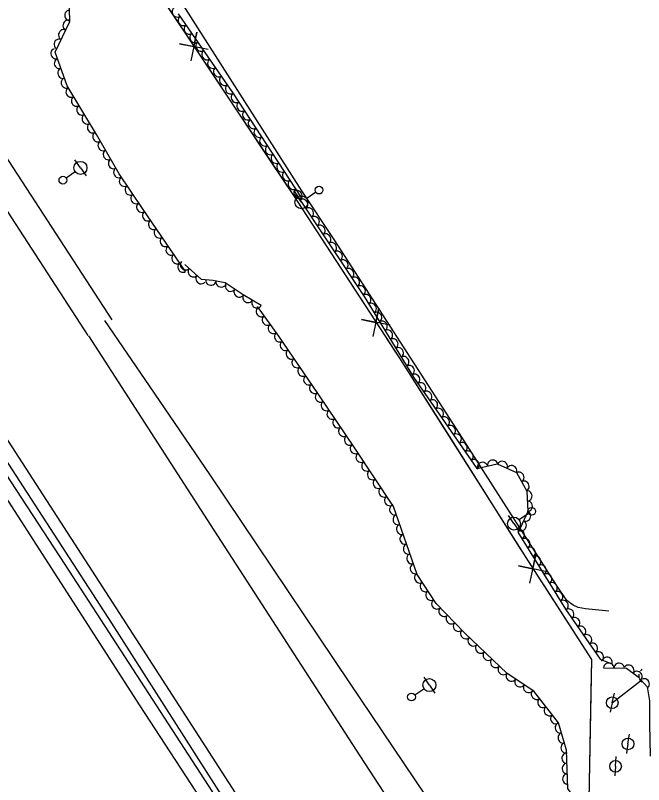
# Model space of a CAD drawing. Extents: x 1746719 to 1766531, y 631721 to 662391.
# Drawn here: x 1761159.2 to 1761401, y 639631.8 to 639927.9 of the extents above; entities that cross this region are included whole.
import ezdxf

# ---------------------------------------------------------------- set-up
doc = ezdxf.new("R2010")
doc.units = 0
for name, color, linetype in [('SURVEY - AERIAL SURVEY - Photo Control - Points - Elevations', 7, 'Continuous'), ('SURVEY - AERIAL SURVEY - Photo Control - Points - Locators', 7, 'Continuous'), ('SURVEY - AERIAL SURVEY - Photo Control - Points - Numbers', 7, 'Continuous'), ('SURVEY - AERIAL SURVEY - Photo Control with Text', 7, 'Continuous'), ('SURVEY - CENTERLINE - Existing Roads - Development', 7, 'Continuous'), ('SURVEY - CENTERLINE - Existing Roads Curve Text', 7, 'Continuous')]:
    doc.layers.add(name, color=color, linetype=linetype)

msp = doc.modelspace()

# ---------------------------------------------------------------- linework, layer by layer
at = {"layer": 'SURVEY - AERIAL SURVEY - Photo Control - Points - Elevations'}
for points in [[(1761196.4, 639810.64), (1761146.73, 639886.96), (1761080.18, 639989.67), (1761013.55, 640093.35), (1760935.82, 640212.96), (1760859, 640331.61), (1760773.89, 640462.5), (1760694.04, 640586.22), (1760626.17, 640690.93), (1760539.47, 640824.63), (1760468.8, 640933.89), (1760453.88, 640957.11)], [(1761187.18, 639804.64), (1761137.51, 639880.97), (1761070.94, 639983.7), (1761004.31, 640087.38), (1760926.59, 640206.97), (1760849.77, 640325.63), (1760764.66, 640456.52), (1760684.8, 640580.25), (1760616.94, 640684.94), (1760530.24, 640818.65), (1760459.56, 640927.93), (1760444.62, 640951.16)], [(1761269.43, 639860.41), (1761218.96, 639939.6), (1761150.92, 640044.9), (1761080.52, 640154.14), (1761023.1, 640243.33), (1761037.45, 640253.09)], [(1761387.67, 639698.49), (1761378.64, 639699.41), (1761375.89, 639699.96), (1761373.87, 639700.79), (1761371.52, 639702.69), (1761367.43, 639708.6), (1761328.95, 639768.77), (1761281.85, 639841.57), (1761269.43, 639860.41)], [(1761187.27, 639804.51), (1761235.54, 639729.77), (1761291.71, 639642.81), (1761353.38, 639548.22), (1761418.37, 639447.02), (1761472.7, 639361.03), (1761516.27, 639290.67), (1761584.03, 639179.35), (1761630.77, 639101.67), (1761677.36, 639022.14), (1761717.78, 638948.84)], [(1761146.95, 639778.46), (1761195.22, 639703.73), (1761251.44, 639616.68), (1761313.08, 639522.15), (1761377.89, 639421.23), (1761432.01, 639335.58), (1761475.36, 639265.56), (1761542.97, 639154.5), (1761589.49, 639077.17), (1761635.62, 638998.41), (1761675.75, 638925.66)], [(1761602.12, 639030.42), (1761568.6, 639088.13), (1761526.06, 639158.89), (1761478.26, 639237.73), (1761426.19, 639322.37), (1761373.56, 639405.11), (1761312.03, 639500.83), (1761257.81, 639584.55), (1761207.27, 639662.11), (1761160.18, 639735.07), (1761136.33, 639771.93)]]:
    msp.add_lwpolyline(points, dxfattribs=at)
at = {"layer": 'SURVEY - AERIAL SURVEY - Photo Control - Points - Locators'}
for points in [[(1761234.37, 639750.61), (1761210.82, 639785.24), (1761193.55, 639810.48)], [(1761606.45, 639195.48), (1761579.43, 639234.83), (1761542.83, 639289.46), (1761508.41, 639342.33), (1761471.7, 639396.8), (1761429.79, 639458.77), (1761389.46, 639518.96), (1761338, 639596.67), (1761287.98, 639671), (1761234.37, 639750.61)]]:
    msp.add_lwpolyline(points, dxfattribs=at)
at = {"layer": 'SURVEY - AERIAL SURVEY - Photo Control - Points - Numbers'}
for p, q in [((1761143.02, 639775.73), (1761160.76, 639748.53)), ((1761160.76, 639748.53), (1761196.11, 639693.88)), ((1761196.11, 639693.88), (1761243.96, 639619.21))]:
    msp.add_line(p, q, dxfattribs=at)
msp.add_lwpolyline([(1761586.13, 639068.16), (1761558.77, 639113.16), (1761509.79, 639195.15), (1761456.56, 639282.72), (1761407.13, 639360.68), (1761347.65, 639454.84), (1761247.23, 639610.29), (1761178.28, 639716.46), (1761140.67, 639773.85)], dxfattribs=at)
at = {"layer": 'SURVEY - AERIAL SURVEY - Photo Control with Text'}
for points in [[(1761224.72, 639829.29), (1761208.07, 639853.53), (1761199.14, 639866.93), (1761190.34, 639882.06), (1761179.09, 639900.79), (1761174.52, 639913.72), (1761180.08, 639925.57), (1761179.85, 639935.35)], [(1761269.38, 639857.82), (1761242.89, 639898.2), (1761239.99, 639902.39), (1761221.97, 639928.44)], [(1761266.53, 639860.18), (1761293.43, 639819.67), (1761312.4, 639788.68), (1761336.8, 639753.48), (1761344.68, 639755.2), (1761352.07, 639751.9), (1761356.11, 639744.79), (1761356.48, 639736.84), (1761353.63, 639730.71), (1761352.66, 639728.94), (1761371.01, 639699.29), (1761384.29, 639680.11), (1761388.36, 639678.33)], [(1761253.83, 639816.15), (1761246.83, 639820.34), (1761239.91, 639824.91), (1761235.23, 639825.79), (1761230.85, 639826.23), (1761224.43, 639831.97)], [(1761520.65, 639399.01), (1761509.55, 639419.36), (1761455.49, 639504.17), (1761414.38, 639569.25), (1761371.87, 639630.29), (1761371.29, 639645.07), (1761368.28, 639655.6), (1761358.71, 639667.75), (1761348.44, 639674.52), (1761332.06, 639690.2), (1761321.11, 639701.53), (1761313.87, 639712.66), (1761304.68, 639738.83), (1761289.85, 639761.3), (1761275.7, 639782.22), (1761260.63, 639804.37), (1761252.32, 639815.79)], [(1761385.61, 639676.72), (1761394.47, 639676.57), (1761398.88, 639673.22), (1761402.43, 639669.43), (1761403.29, 639663.95), (1761403.26, 639655.09), (1761403.59, 639642.72)]]:
    msp.add_lwpolyline(points, dxfattribs=at)
for centre, major_axis in [((1761180.03, 639927.9), (-0.05, 2)), ((1761221.44, 639929.2), (-1.14, 1.64)), ((1761179.37, 639924.06), (0.85, 1.81)), ((1761223.72, 639925.91), (-1.14, 1.64)), ((1761177.67, 639920.44), (0.85, 1.81)), ((1761225.99, 639922.63), (-1.14, 1.64)), ((1761228.27, 639919.34), (-1.14, 1.64)), ((1761175.97, 639916.82), (0.85, 1.81)), ((1761230.54, 639916.05), (-1.14, 1.64)), ((1761174.72, 639913.17), (-0.67, 1.89)), ((1761232.82, 639912.76), (-1.14, 1.64)), ((1761176.05, 639909.4), (-0.67, 1.89)), ((1761235.09, 639909.47), (-1.14, 1.64)), ((1761177.38, 639905.63), (-0.67, 1.89)), ((1761237.37, 639906.18), (-1.14, 1.64)), ((1761239.65, 639902.89), (-1.14, 1.64)), ((1761178.71, 639901.86), (-0.67, 1.89)), ((1761180.56, 639898.33), (-1.03, 1.71)), ((1761241.92, 639899.6), (-1.14, 1.64)), ((1761182.62, 639894.9), (-1.03, 1.71)), ((1761244.15, 639896.28), (-1.1, 1.67)), ((1761184.68, 639891.47), (-1.03, 1.71)), ((1761246.35, 639892.93), (-1.1, 1.67)), ((1761186.74, 639888.05), (-1.03, 1.71)), ((1761248.54, 639889.59), (-1.1, 1.67)), ((1761250.73, 639886.25), (-1.1, 1.67)), ((1761188.8, 639884.62), (-1.03, 1.71)), ((1761252.93, 639882.9), (-1.1, 1.67)), ((1761190.85, 639881.18), (-1.01, 1.73)), ((1761255.12, 639879.56), (-1.1, 1.67)), ((1761192.86, 639877.72), (-1.01, 1.73)), ((1761257.32, 639876.21), (-1.1, 1.67)), ((1761194.88, 639874.27), (-1.01, 1.73)), ((1761196.89, 639870.81), (-1.01, 1.73)), ((1761259.51, 639872.87), (-1.1, 1.67)), ((1761198.9, 639867.35), (-1.01, 1.73)), ((1761261.7, 639869.52), (-1.1, 1.67)), ((1761263.9, 639866.18), (-1.1, 1.67)), ((1761201.09, 639864.01), (-1.11, 1.66)), ((1761266.09, 639862.83), (-1.1, 1.67)), ((1761203.31, 639860.68), (-1.11, 1.66)), ((1761268.29, 639859.49), (-1.1, 1.67)), ((1761267.64, 639858.51), (1.11, -1.67)), ((1761205.53, 639857.35), (-1.11, 1.66)), ((1761269.85, 639855.18), (1.11, -1.67)), ((1761207.74, 639854.02), (-1.11, 1.66)), ((1761272.06, 639851.84), (1.11, -1.67)), ((1761210, 639850.72), (-1.13, 1.65)), ((1761212.27, 639847.42), (-1.13, 1.65)), ((1761274.28, 639848.51), (1.11, -1.67)), ((1761214.53, 639844.12), (-1.13, 1.65)), ((1761276.49, 639845.18), (1.11, -1.67)), ((1761216.8, 639840.83), (-1.13, 1.65)), ((1761278.7, 639841.85), (1.11, -1.67)), ((1761219.06, 639837.53), (-1.13, 1.65)), ((1761280.92, 639838.52), (1.11, -1.67)), ((1761283.13, 639835.18), (1.11, -1.67)), ((1761221.33, 639834.23), (-1.13, 1.65)), ((1761285.34, 639831.85), (1.11, -1.67)), ((1761223.59, 639830.94), (-1.13, 1.65)), ((1761224.6, 639831.82), (-1.49, 1.33)), ((1761227.58, 639829.15), (-1.49, 1.33)), ((1761287.55, 639828.52), (1.11, -1.67)), ((1761230.56, 639826.48), (-1.49, 1.33)), ((1761289.77, 639825.19), (1.11, -1.67)), ((1761234.45, 639825.87), (-1.99, 0.2)), ((1761238.39, 639825.2), (-1.97, 0.37)), ((1761241.96, 639823.56), (-1.67, 1.1)), ((1761245.29, 639821.35), (-1.67, 1.1)), ((1761291.98, 639821.85), (1.11, -1.67)), ((1761248.68, 639819.23), (-1.72, 1.03)), ((1761294.15, 639818.5), (1.04, -1.71)), ((1761252.11, 639817.18), (-1.72, 1.03)), ((1761253.74, 639813.83), (-1.18, 1.62)), ((1761296.24, 639815.08), (1.04, -1.71)), ((1761298.33, 639811.67), (1.04, -1.71)), ((1761256.1, 639810.6), (-1.18, 1.62)), ((1761300.42, 639808.26), (1.04, -1.71)), ((1761258.45, 639807.36), (-1.18, 1.62)), ((1761302.5, 639804.85), (1.04, -1.71)), ((1761260.8, 639804.12), (-1.13, 1.65)), ((1761304.59, 639801.44), (1.04, -1.71)), ((1761263.05, 639800.82), (-1.13, 1.65)), ((1761265.3, 639797.51), (-1.13, 1.65)), ((1761306.68, 639798.03), (1.04, -1.71)), ((1761267.55, 639794.2), (-1.13, 1.65)), ((1761308.77, 639794.61), (1.04, -1.71)), ((1761269.8, 639790.9), (-1.13, 1.65)), ((1761310.86, 639791.2), (1.04, -1.71)), ((1761272.05, 639787.59), (-1.13, 1.65)), ((1761312.99, 639787.82), (1.14, -1.64)), ((1761274.3, 639784.28), (-1.13, 1.65)), ((1761315.27, 639784.54), (1.14, -1.64)), ((1761317.55, 639781.25), (1.14, -1.64)), ((1761276.55, 639780.97), (-1.12, 1.66)), ((1761319.83, 639777.96), (1.14, -1.64)), ((1761278.79, 639777.66), (-1.12, 1.66)), ((1761281.03, 639774.35), (-1.12, 1.66)), ((1761322.11, 639774.67), (1.14, -1.64)), ((1761283.27, 639771.03), (-1.12, 1.66)), ((1761324.39, 639771.39), (1.14, -1.64)), ((1761285.51, 639767.72), (-1.12, 1.66)), ((1761326.67, 639768.1), (1.14, -1.64)), ((1761287.75, 639764.4), (-1.12, 1.66)), ((1761328.95, 639764.81), (1.14, -1.64)), ((1761289.99, 639761.09), (-1.1, 1.67)), ((1761331.23, 639761.53), (1.14, -1.64)), ((1761292.19, 639757.75), (-1.1, 1.67)), ((1761333.51, 639758.24), (1.14, -1.64)), ((1761335.79, 639754.95), (1.14, -1.64)), ((1761342.88, 639754.81), (1.95, 0.43)), ((1761346.64, 639754.32), (1.83, -0.82)), ((1761294.4, 639754.41), (-1.1, 1.67)), ((1761338.97, 639753.96), (1.95, 0.43)), ((1761350.3, 639752.69), (1.83, -0.82)), ((1761296.6, 639751.07), (-1.1, 1.67)), ((1761353.09, 639750.11), (0.99, -1.74)), ((1761298.8, 639747.74), (-1.1, 1.67)), ((1761355.06, 639746.63), (0.99, -1.74)), ((1761301, 639744.4), (-1.1, 1.67)), ((1761356.2, 639742.91), (0.09, -2)), ((1761303.21, 639741.06), (-1.1, 1.67)), ((1761305.12, 639737.57), (-0.66, 1.89)), ((1761356.38, 639738.92), (0.09, -2)), ((1761306.44, 639733.8), (-0.66, 1.89)), ((1761355.67, 639735.1), (-0.84, -1.81)), ((1761353.98, 639731.47), (-0.84, -1.81)), ((1761307.77, 639730.03), (-0.66, 1.89)), ((1761353.26, 639727.97), (1.05, -1.7)), ((1761309.1, 639726.25), (-0.66, 1.89)), ((1761355.36, 639724.57), (1.05, -1.7)), ((1761310.42, 639722.48), (-0.66, 1.89)), ((1761357.47, 639721.16), (1.05, -1.7)), ((1761311.75, 639718.7), (-0.66, 1.89)), ((1761359.57, 639717.76), (1.05, -1.7)), ((1761313.07, 639714.93), (-0.66, 1.89)), ((1761361.68, 639714.36), (1.05, -1.7)), ((1761314.74, 639711.32), (-1.09, 1.68)), ((1761363.78, 639710.96), (1.05, -1.7)), ((1761316.92, 639707.97), (-1.09, 1.68)), ((1761365.89, 639707.56), (1.05, -1.7)), ((1761319.1, 639704.62), (-1.09, 1.68)), ((1761367.99, 639704.16), (1.05, -1.7)), ((1761370.1, 639700.75), (1.05, -1.7)), ((1761321.33, 639701.3), (-1.39, 1.44)), ((1761324.11, 639698.43), (-1.39, 1.44)), ((1761326.89, 639695.55), (-1.39, 1.44)), ((1761372.3, 639697.42), (1.14, -1.64)), ((1761329.67, 639692.67), (-1.39, 1.44)), ((1761374.58, 639694.13), (1.14, -1.64)), ((1761332.46, 639689.81), (-1.44, 1.38)), ((1761376.86, 639690.84), (1.14, -1.64)), ((1761335.35, 639687.05), (-1.44, 1.38)), ((1761379.13, 639687.55), (1.14, -1.64)), ((1761338.24, 639684.28), (-1.44, 1.38)), ((1761381.41, 639684.27), (1.14, -1.64)), ((1761341.13, 639681.51), (-1.44, 1.38)), ((1761383.69, 639680.98), (1.14, -1.64)), ((1761344.02, 639678.75), (-1.44, 1.38)), ((1761386.99, 639678.93), (1.83, -0.8)), ((1761346.91, 639675.98), (-1.44, 1.38)), ((1761387.61, 639676.69), (2, -0.03)), ((1761391.61, 639676.62), (2, -0.03)), ((1761395.38, 639675.88), (1.59, -1.21)), ((1761350.01, 639673.48), (-1.67, 1.1)), ((1761398.56, 639673.46), (1.59, -1.21)), ((1761353.35, 639671.28), (-1.67, 1.1)), ((1761401.34, 639670.59), (1.37, -1.46)), ((1761356.69, 639669.08), (-1.67, 1.1)), ((1761359.69, 639666.51), (-1.24, 1.57)), ((1761362.17, 639663.37), (-1.24, 1.57)), ((1761364.64, 639660.23), (-1.24, 1.57)), ((1761367.12, 639657.08), (-1.24, 1.57)), ((1761368.86, 639653.57), (-0.55, 1.92)), ((1761369.96, 639649.72), (-0.55, 1.92)), ((1761371.06, 639645.88), (-0.55, 1.92)), ((1761371.41, 639641.91), (-0.08, 2)), ((1761371.57, 639637.91), (-0.08, 2)), ((1761371.73, 639633.92), (-0.08, 2))]:
    msp.add_ellipse(centre, major_axis=major_axis, ratio=0.940188, start_param=0, end_param=3.141593, dxfattribs=at)
at = {"layer": 'SURVEY - CENTERLINE - Existing Roads - Development'}
for p, q in [((1761184.23, 639869.2), (1761182.08, 639872.28)), ((1761184.23, 639869.2), (1761186.37, 639866.13)), ((1761178.69, 639865.34), (1761182.18, 639867.77)), ((1761269.29, 639855.94), (1761267.15, 639859.02)), ((1761274.84, 639859.78), (1761271.34, 639857.36)), ((1761269.29, 639855.94), (1761271.42, 639852.85)), ((1761356.67, 639736.08), (1761353.17, 639733.66)), ((1761351.12, 639732.23), (1761348.98, 639735.32)), ((1761351.12, 639732.23), (1761353.26, 639729.15)), ((1761318.55, 639670.06), (1761316.48, 639673.18)), ((1761388.95, 639663.27), (1761399.83, 639671.75)), ((1761399.28, 639671.32), (1761399.83, 639671.75)), ((1761312.93, 639666.32), (1761316.47, 639668.67)), ((1761318.55, 639670.06), (1761320.63, 639666.94)), ((1761388.95, 639663.27), (1761389.76, 639666.93)), ((1761388.95, 639663.27), (1761388.14, 639659.61)), ((1761395.01, 639647.42), (1761395.56, 639651.13)), ((1761395.01, 639647.42), (1761394.46, 639643.71)), ((1761390.21, 639638.81), (1761390.5, 639642.55)), ((1761390.21, 639638.81), (1761389.92, 639635.07))]:
    msp.add_line(p, q, dxfattribs=at)
for centre, radius in [((1761184.23, 639869.2), 2.5), ((1761177.46, 639864.48), 1.5), ((1761276.07, 639860.64), 1.5), ((1761269.29, 639855.94), 2.5), ((1761357.9, 639736.94), 1.5), ((1761351.12, 639732.23), 2.5), ((1761318.55, 639670.06), 2.5), ((1761311.68, 639665.49), 1.5), ((1761388.95, 639663.27), 2.25), ((1761395.01, 639647.42), 2.25), ((1761390.21, 639638.81), 2.25)]:
    msp.add_circle(centre, radius, dxfattribs=at)
for start_param, end_param in [(0.730907, 1.085951), (0, 0.255182), (1.352995, 1.815775)]:
    msp.add_ellipse((1761402.26, 639673.68), major_axis=(-1.92, 2.46), ratio=0.999099, start_param=start_param, end_param=end_param, dxfattribs=at)
at = {"layer": 'SURVEY - CENTERLINE - Existing Roads Curve Text'}
for points in [[(1760523.13, 641003.67), (1760556.48, 640952.68), (1760587.17, 640905.73), (1760622.62, 640852.72), (1760686.01, 640752.79), (1760748.96, 640654.51), (1760789.73, 640592.99), (1760831.97, 640527.72), (1760882.49, 640450.37), (1760943.59, 640353.92), (1761014.04, 640244.82), (1761096.19, 640117.07), (1761186.71, 639977.91), (1761265.97, 639858.91)], [(1761195.46, 639964.77), (1761223.18, 639923.16)], [(1761233.41, 639914.83), (1761222.37, 639916.97), (1761227.92, 639915.86), (1761229.03, 639921.41), (1761226.75, 639910.4)], [(1761232.1, 639909.76), (1761257.82, 639871.14)], [(1761257.82, 639871.14), (1761265.97, 639858.91)], [(1761265.97, 639858.91), (1761307.06, 639795.97), (1761356.57, 639717.75), (1761380.9, 639679.88), (1761379.97, 639625.73), (1761424.41, 639557.01), (1761485.02, 639462.73), (1761530.98, 639389.15), (1761579.28, 639309.27), (1761623.78, 639236.15), (1761657.08, 639181.54), (1761712.91, 639157.86), (1761781.37, 639128.88), (1761814.76, 639124.81), (1761913.04, 639111.99), (1762009.85, 639103.93), (1762041.29, 639101.31)], [(1761265.97, 639858.91), (1761293.3, 639817.04)], [(1761303.46, 639808.62), (1761292.44, 639810.87), (1761297.98, 639809.7), (1761299.14, 639815.24), (1761296.76, 639804.25)], [(1761302.1, 639803.56), (1761307.06, 639795.97), (1761327.03, 639764.43)], [(1761327.03, 639764.43), (1761353.77, 639722.18)], [(1761363.83, 639713.67), (1761352.83, 639715.99), (1761358.36, 639714.78), (1761359.56, 639720.31), (1761357.1, 639709.34)], [(1761362.44, 639708.61), (1761380.9, 639679.88), (1761380.69, 639667.63)], [(1761380.69, 639667.63), (1761379.97, 639625.73), (1761384.36, 639618.94)]]:
    msp.add_lwpolyline(points, dxfattribs=at)

doc.saveas('drawing.dxf')
